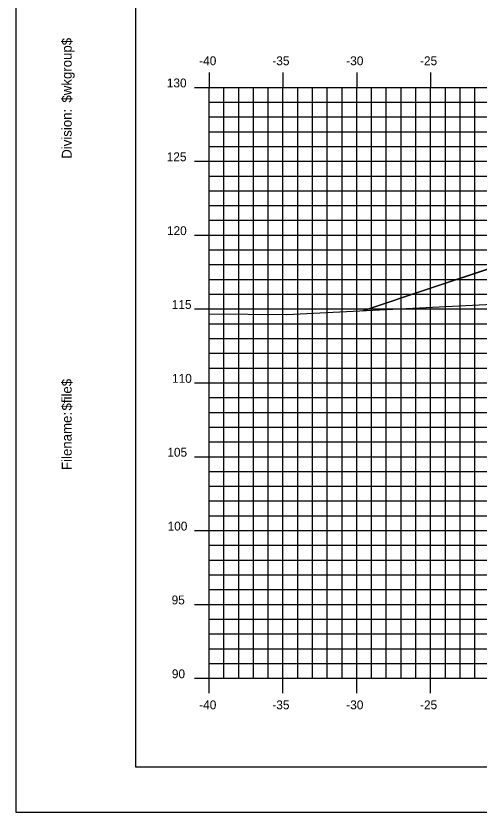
# Model space of a CAD drawing. Extents: x 850598 to 870284, y 366541 to 366651.
# Drawn here: x 852150.1 to 852181.5, y 366541.2 to 366595.1 of the extents above; entities that cross this region are included whole.
import ezdxf

# ---------------------------------------------------------------- set-up
doc = ezdxf.new("R2010")
doc.units = 0
for name, color, linetype in [('BORDER', 7, 'Continuous'), ('D_Roadway_Centerline', 7, 'Continuous'), ('D_Roadway_SlopeLines', 7, 'Continuous'), ('H_V ANNOTATION', 7, 'Continuous'), ('MAJOR', 7, 'Continuous'), ('MINOR', 7, 'Continuous'), ('PLOT BOUNDARY', 7, 'Continuous'), ('S_Roadway_Centerline', 7, 'Continuous')]:
    doc.layers.add(name, color=color, linetype=linetype)

msp = doc.modelspace()

# ---------------------------------------------------------------- linework, layer by layer
at = {"layer": 'BORDER'}
for p, q in [((852158.193, 366649.225), (852158.193, 366544.225)), ((852158.193, 366544.225), (852318.193, 366544.225))]:
    msp.add_line(p, q, dxfattribs=at)
at = {"layer": 'D_Roadway_Centerline'}
msp.add_lwpolyline([(852173.606, 366575.109), (852178.193, 366576.638), (852181.995, 366577.906), (852188.193, 366579.972), (852192.193, 366580.212), (852203.193, 366580.542), (852214.193, 366580.212), (852218.193, 366579.972), (852220.193, 366579.852), (852226.193, 366577.852), (852257.582, 366568.225), (852267.286, 366565.25), (852277.148, 366562.225), (852281.148, 366562.225)], dxfattribs=at)
at = {"layer": 'D_Roadway_SlopeLines'}
for points in [[(852192.193, 366580.212), (852188.193, 366579.972), (852178.193, 366576.638)], [(852178.193, 366576.638), (852173.606, 366575.109)]]:
    msp.add_lwpolyline(points, dxfattribs=at)
at = {"layer": 'MAJOR'}
for p, q in [((852163.193, 366591.227), (852163.193, 366590.225)), ((852163.193, 366591.227), (852163.193, 366590.225)), ((852168.193, 366591.227), (852168.193, 366590.225)), ((852168.193, 366591.227), (852168.193, 366590.225)), ((852173.193, 366591.227), (852173.193, 366590.225)), ((852173.193, 366591.227), (852173.193, 366590.225)), ((852178.193, 366591.227), (852178.193, 366590.225)), ((852178.193, 366591.227), (852178.193, 366590.225)), ((852162.191, 366590.225), (852163.193, 366590.225)), ((852162.191, 366590.225), (852163.193, 366590.225)), ((852163.193, 366590.225), (852303.193, 366590.225)), ((852163.193, 366550.225), (852163.193, 366590.225)), ((852163.193, 366550.225), (852163.193, 366590.225)), ((852163.193, 366590.225), (852303.193, 366590.225)), ((852163.193, 366590.225), (852303.193, 366590.225)), ((852163.193, 366550.225), (852163.193, 366590.225)), ((852163.193, 366550.225), (852163.193, 366590.225)), ((852163.193, 366590.225), (852303.193, 366590.225)), ((852168.193, 366550.225), (852168.193, 366590.225)), ((852168.193, 366550.225), (852168.193, 366590.225)), ((852173.193, 366550.225), (852173.193, 366590.225)), ((852173.193, 366550.225), (852173.193, 366590.225)), ((852178.193, 366550.225), (852178.193, 366590.225)), ((852178.193, 366550.225), (852178.193, 366590.225)), ((852162.191, 366585.225), (852163.193, 366585.225)), ((852162.191, 366585.225), (852163.193, 366585.225)), ((852163.193, 366585.225), (852303.193, 366585.225)), ((852163.193, 366585.225), (852303.193, 366585.225)), ((852162.191, 366580.225), (852163.193, 366580.225)), ((852162.191, 366580.225), (852163.193, 366580.225)), ((852163.193, 366580.225), (852303.193, 366580.225)), ((852163.193, 366580.225), (852303.193, 366580.225)), ((852162.191, 366575.225), (852163.193, 366575.225)), ((852162.191, 366575.225), (852163.193, 366575.225)), ((852163.193, 366575.225), (852303.193, 366575.225)), ((852163.193, 366575.225), (852303.193, 366575.225)), ((852162.191, 366570.225), (852163.193, 366570.225)), ((852162.191, 366570.225), (852163.193, 366570.225)), ((852163.193, 366570.225), (852303.193, 366570.225)), ((852163.193, 366570.225), (852303.193, 366570.225)), ((852162.191, 366565.225), (852163.193, 366565.225)), ((852162.191, 366565.225), (852163.193, 366565.225)), ((852163.193, 366565.225), (852303.193, 366565.225)), ((852163.193, 366565.225), (852303.193, 366565.225)), ((852162.191, 366560.225), (852163.193, 366560.225)), ((852162.191, 366560.225), (852163.193, 366560.225)), ((852163.193, 366560.225), (852303.193, 366560.225)), ((852163.193, 366560.225), (852303.193, 366560.225)), ((852162.191, 366555.225), (852163.193, 366555.225)), ((852162.191, 366555.225), (852163.193, 366555.225)), ((852163.193, 366555.225), (852303.193, 366555.225)), ((852163.193, 366555.225), (852303.193, 366555.225)), ((852162.191, 366550.225), (852163.193, 366550.225)), ((852162.191, 366550.225), (852163.193, 366550.225)), ((852163.193, 366550.225), (852303.193, 366550.225)), ((852163.193, 366550.225), (852303.193, 366550.225)), ((852163.193, 366549.223), (852163.193, 366550.225)), ((852163.193, 366550.225), (852303.193, 366550.225)), ((852163.193, 366550.225), (852303.193, 366550.225)), ((852163.193, 366549.223), (852163.193, 366550.225)), ((852168.193, 366549.223), (852168.193, 366550.225)), ((852168.193, 366549.223), (852168.193, 366550.225)), ((852173.193, 366549.223), (852173.193, 366550.225)), ((852173.193, 366549.223), (852173.193, 366550.225)), ((852178.193, 366549.223), (852178.193, 366550.225)), ((852178.193, 366549.223), (852178.193, 366550.225))]:
    msp.add_line(p, q, dxfattribs=at)
at = {"layer": 'MINOR'}
for p, q in [((852164.193, 366550.225), (852164.193, 366590.225)), ((852164.193, 366550.225), (852164.193, 366590.225)), ((852165.193, 366550.225), (852165.193, 366590.225)), ((852165.193, 366550.225), (852165.193, 366590.225)), ((852166.193, 366550.225), (852166.193, 366590.225)), ((852166.193, 366550.225), (852166.193, 366590.225)), ((852167.193, 366550.225), (852167.193, 366590.225)), ((852167.193, 366550.225), (852167.193, 366590.225)), ((852169.193, 366550.225), (852169.193, 366590.225)), ((852169.193, 366550.225), (852169.193, 366590.225)), ((852170.193, 366550.225), (852170.193, 366590.225)), ((852170.193, 366550.225), (852170.193, 366590.225)), ((852171.193, 366550.225), (852171.193, 366590.225)), ((852171.193, 366550.225), (852171.193, 366590.225)), ((852172.193, 366550.225), (852172.193, 366590.225)), ((852172.193, 366550.225), (852172.193, 366590.225)), ((852174.193, 366550.225), (852174.193, 366590.225)), ((852174.193, 366550.225), (852174.193, 366590.225)), ((852175.193, 366550.225), (852175.193, 366590.225)), ((852175.193, 366550.225), (852175.193, 366590.225)), ((852176.193, 366550.225), (852176.193, 366590.225)), ((852176.193, 366550.225), (852176.193, 366590.225)), ((852177.193, 366550.225), (852177.193, 366590.225)), ((852177.193, 366550.225), (852177.193, 366590.225)), ((852179.193, 366550.225), (852179.193, 366590.225)), ((852179.193, 366550.225), (852179.193, 366590.225)), ((852180.193, 366550.225), (852180.193, 366590.225)), ((852180.193, 366550.225), (852180.193, 366590.225)), ((852181.193, 366550.225), (852181.193, 366590.225)), ((852181.193, 366550.225), (852181.193, 366590.225)), ((852163.193, 366589.225), (852303.193, 366589.225)), ((852163.193, 366589.225), (852164.195, 366589.225)), ((852163.193, 366589.225), (852303.193, 366589.225)), ((852163.193, 366589.225), (852164.195, 366589.225)), ((852163.193, 366588.225), (852303.193, 366588.225)), ((852163.193, 366588.225), (852164.195, 366588.225)), ((852163.193, 366588.225), (852303.193, 366588.225)), ((852163.193, 366588.225), (852164.195, 366588.225)), ((852163.193, 366587.225), (852303.193, 366587.225)), ((852163.193, 366587.225), (852164.195, 366587.225)), ((852163.193, 366587.225), (852303.193, 366587.225)), ((852163.193, 366587.225), (852164.195, 366587.225)), ((852163.193, 366586.225), (852303.193, 366586.225)), ((852163.193, 366586.225), (852164.195, 366586.225)), ((852163.193, 366586.225), (852303.193, 366586.225)), ((852163.193, 366586.225), (852164.195, 366586.225)), ((852163.193, 366584.225), (852303.193, 366584.225)), ((852163.193, 366584.225), (852164.195, 366584.225)), ((852163.193, 366584.225), (852303.193, 366584.225)), ((852163.193, 366584.225), (852164.195, 366584.225)), ((852163.193, 366583.225), (852303.193, 366583.225)), ((852163.193, 366583.225), (852164.195, 366583.225)), ((852163.193, 366583.225), (852303.193, 366583.225)), ((852163.193, 366583.225), (852164.195, 366583.225)), ((852163.193, 366582.225), (852303.193, 366582.225)), ((852163.193, 366582.225), (852164.195, 366582.225)), ((852163.193, 366582.225), (852303.193, 366582.225)), ((852163.193, 366582.225), (852164.195, 366582.225)), ((852163.193, 366581.225), (852303.193, 366581.225)), ((852163.193, 366581.225), (852164.195, 366581.225)), ((852163.193, 366581.225), (852303.193, 366581.225)), ((852163.193, 366581.225), (852164.195, 366581.225)), ((852163.193, 366579.225), (852303.193, 366579.225)), ((852163.193, 366579.225), (852164.195, 366579.225)), ((852163.193, 366579.225), (852303.193, 366579.225)), ((852163.193, 366579.225), (852164.195, 366579.225)), ((852163.193, 366578.225), (852303.193, 366578.225)), ((852163.193, 366578.225), (852164.195, 366578.225)), ((852163.193, 366578.225), (852303.193, 366578.225)), ((852163.193, 366578.225), (852164.195, 366578.225)), ((852163.193, 366577.225), (852303.193, 366577.225)), ((852163.193, 366577.225), (852164.195, 366577.225)), ((852163.193, 366577.225), (852303.193, 366577.225)), ((852163.193, 366577.225), (852164.195, 366577.225)), ((852163.193, 366576.225), (852303.193, 366576.225)), ((852163.193, 366576.225), (852164.195, 366576.225)), ((852163.193, 366576.225), (852303.193, 366576.225)), ((852163.193, 366576.225), (852164.195, 366576.225)), ((852163.193, 366574.225), (852303.193, 366574.225)), ((852163.193, 366574.225), (852164.195, 366574.225)), ((852163.193, 366574.225), (852303.193, 366574.225)), ((852163.193, 366574.225), (852164.195, 366574.225)), ((852163.193, 366573.225), (852303.193, 366573.225)), ((852163.193, 366573.225), (852164.195, 366573.225)), ((852163.193, 366573.225), (852303.193, 366573.225)), ((852163.193, 366573.225), (852164.195, 366573.225)), ((852163.193, 366572.225), (852303.193, 366572.225)), ((852163.193, 366572.225), (852164.195, 366572.225)), ((852163.193, 366572.225), (852303.193, 366572.225)), ((852163.193, 366572.225), (852164.195, 366572.225)), ((852163.193, 366571.225), (852303.193, 366571.225)), ((852163.193, 366571.225), (852164.195, 366571.225)), ((852163.193, 366571.225), (852303.193, 366571.225)), ((852163.193, 366571.225), (852164.195, 366571.225)), ((852163.193, 366569.225), (852303.193, 366569.225)), ((852163.193, 366569.225), (852164.195, 366569.225)), ((852163.193, 366569.225), (852303.193, 366569.225)), ((852163.193, 366569.225), (852164.195, 366569.225)), ((852163.193, 366568.225), (852303.193, 366568.225)), ((852163.193, 366568.225), (852164.195, 366568.225)), ((852163.193, 366568.225), (852303.193, 366568.225)), ((852163.193, 366568.225), (852164.195, 366568.225)), ((852163.193, 366567.225), (852303.193, 366567.225)), ((852163.193, 366567.225), (852164.195, 366567.225)), ((852163.193, 366567.225), (852303.193, 366567.225)), ((852163.193, 366567.225), (852164.195, 366567.225)), ((852163.193, 366566.225), (852303.193, 366566.225)), ((852163.193, 366566.225), (852164.195, 366566.225)), ((852163.193, 366566.225), (852303.193, 366566.225)), ((852163.193, 366566.225), (852164.195, 366566.225)), ((852163.193, 366564.225), (852303.193, 366564.225)), ((852163.193, 366564.225), (852164.195, 366564.225)), ((852163.193, 366564.225), (852303.193, 366564.225)), ((852163.193, 366564.225), (852164.195, 366564.225)), ((852163.193, 366563.225), (852303.193, 366563.225)), ((852163.193, 366563.225), (852164.195, 366563.225)), ((852163.193, 366563.225), (852303.193, 366563.225)), ((852163.193, 366563.225), (852164.195, 366563.225)), ((852163.193, 366562.225), (852303.193, 366562.225)), ((852163.193, 366562.225), (852164.195, 366562.225)), ((852163.193, 366562.225), (852303.193, 366562.225)), ((852163.193, 366562.225), (852164.195, 366562.225)), ((852163.193, 366561.225), (852303.193, 366561.225)), ((852163.193, 366561.225), (852164.195, 366561.225)), ((852163.193, 366561.225), (852303.193, 366561.225)), ((852163.193, 366561.225), (852164.195, 366561.225)), ((852163.193, 366559.225), (852303.193, 366559.225)), ((852163.193, 366559.225), (852164.195, 366559.225)), ((852163.193, 366559.225), (852303.193, 366559.225)), ((852163.193, 366559.225), (852164.195, 366559.225)), ((852163.193, 366558.225), (852303.193, 366558.225)), ((852163.193, 366558.225), (852164.195, 366558.225)), ((852163.193, 366558.225), (852303.193, 366558.225)), ((852163.193, 366558.225), (852164.195, 366558.225)), ((852163.193, 366557.225), (852303.193, 366557.225)), ((852163.193, 366557.225), (852164.195, 366557.225)), ((852163.193, 366557.225), (852303.193, 366557.225)), ((852163.193, 366557.225), (852164.195, 366557.225)), ((852163.193, 366556.225), (852303.193, 366556.225)), ((852163.193, 366556.225), (852164.195, 366556.225)), ((852163.193, 366556.225), (852303.193, 366556.225)), ((852163.193, 366556.225), (852164.195, 366556.225)), ((852163.193, 366554.225), (852303.193, 366554.225)), ((852163.193, 366554.225), (852164.195, 366554.225)), ((852163.193, 366554.225), (852303.193, 366554.225)), ((852163.193, 366554.225), (852164.195, 366554.225)), ((852163.193, 366553.225), (852303.193, 366553.225)), ((852163.193, 366553.225), (852164.195, 366553.225)), ((852163.193, 366553.225), (852303.193, 366553.225)), ((852163.193, 366553.225), (852164.195, 366553.225)), ((852163.193, 366552.225), (852303.193, 366552.225)), ((852163.193, 366552.225), (852164.195, 366552.225)), ((852163.193, 366552.225), (852303.193, 366552.225)), ((852163.193, 366552.225), (852164.195, 366552.225)), ((852163.193, 366551.225), (852303.193, 366551.225)), ((852163.193, 366551.225), (852164.195, 366551.225)), ((852163.193, 366551.225), (852303.193, 366551.225)), ((852163.193, 366551.225), (852164.195, 366551.225))]:
    msp.add_line(p, q, dxfattribs=at)
at = {"layer": 'PLOT BOUNDARY'}
msp.add_lwpolyline([(852150.1, 366541.166), (852320.1, 366541.166), (852320.1, 366651.166), (852150.1, 366651.166)], close=True, dxfattribs=at)
at = {"layer": 'S_Roadway_Centerline'}
msp.add_lwpolyline([(852163.193, 366574.891), (852168.457, 366574.85), (852207.072, 366576.794), (852211.39, 366576.996), (852212.425, 366577.147), (852220.312, 366578.075), (852223.646, 366578.45), (852224.442, 366578.549), (852227.358, 366578.718), (852239.211, 366579.367), (852244.661, 366579.241), (852254.988, 366579.311), (852255.834, 366578.981), (852258.005, 366578.133), (852259.316, 366577.624), (852263.657, 366574.099), (852270.8, 366568.243), (852272.882, 366566.622), (852278.895, 366563.41), (852292.834, 366556.081), (852298.398, 366555.946), (852303.193, 366555.693)], dxfattribs=at)

# ---------------------------------------------------------------- texts
at = {"layer": 'BORDER'}
for s, p in [('$wkgroup$', (852153.878, 366589.195)), ('Division:', (852153.878, 366585.391)), ('$file$', (852153.878, 366568.351)), ('Filename:', (852153.878, 366564.324))]:
    msp.add_text(s, height=0.6696, rotation=90, dxfattribs=at).set_placement(p)
at = {"layer": 'H_V ANNOTATION'}
for s, p in [('-40', (852162.518, 366591.725)), ('-35', (852167.473, 366591.725)), ('-30', (852172.481, 366591.725)), ('-25', (852177.478, 366591.725)), ('130', (852160.323, 366590.225)), ('125', (852160.317, 366585.225)), ('120', (852160.333, 366580.225)), ('115', (852160.66, 366575.225)), ('110', (852160.676, 366570.225)), ('105', (852160.36, 366565.225)), ('100', (852160.376, 366560.225)), ('95', (852160.649, 366555.225)), ('90', (852160.665, 366550.225)), ('-40', (852162.518, 366548.125)), ('-35', (852167.473, 366548.125)), ('-30', (852172.481, 366548.125)), ('-25', (852177.478, 366548.125))]:
    msp.add_text(s, height=0.6, dxfattribs=at).set_placement(p)

doc.saveas('drawing.dxf')
